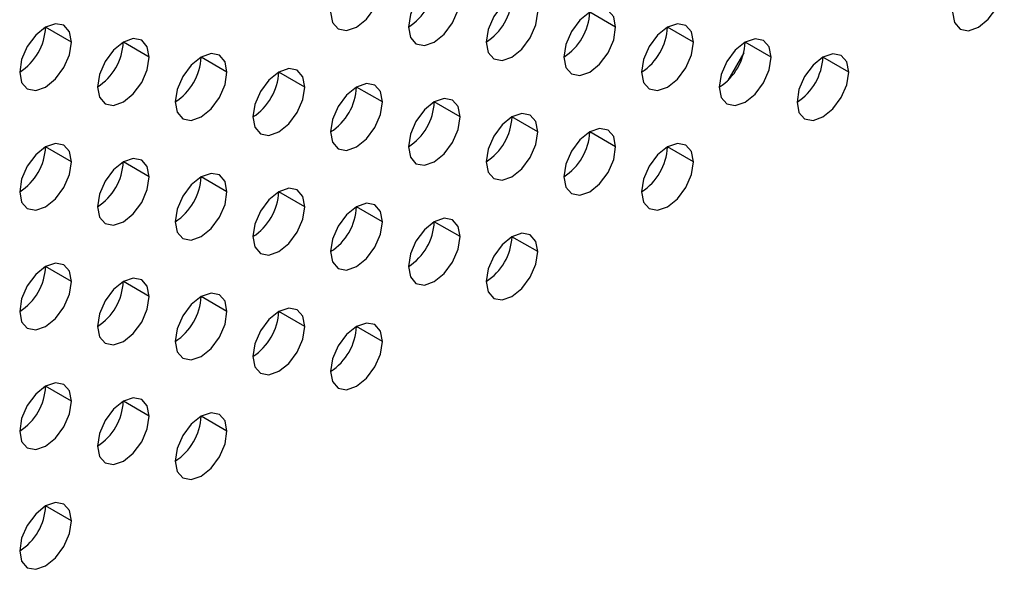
# Model space of a CAD drawing. Header units: millimetres. Extents: x 0 to 1118, y 0 to 864.
# Tile 274 of 438: x 967.58 to 970.27, y 671.74 to 673.24. Entities that reach past the tile are written whole.
import ezdxf

# ---------------------------------------------------------------- set-up
doc = ezdxf.new("R2010")
doc.units = ezdxf.units.MM

msp = doc.modelspace()

# ---------------------------------------------------------------- linework, layer by layer
at = {"color": 7, "linetype": 'Continuous', "lineweight": 25}
for p, q in [((969.209, 673.216), (969.1383, 673.2568)), ((967.724, 673.1753), (967.6533, 673.2161)), ((969.4211, 673.1751), (969.3504, 673.216)), ((967.9362, 673.1345), (967.8655, 673.1753)), ((969.6332, 673.1343), (969.5625, 673.1751)), ((968.1483, 673.0936), (968.0776, 673.1344)), ((969.5586, 673.1462), (969.5149, 673.0704)), ((969.8454, 673.0935), (969.7746, 673.1343)), ((968.3604, 673.0528), (968.2897, 673.0936)), ((968.5726, 673.0119), (968.5019, 673.0527)), ((968.7847, 672.9711), (968.714, 673.0119)), ((968.9968, 672.9302), (968.9261, 672.971)), ((969.209, 672.8894), (969.1383, 672.9302)), ((967.724, 672.8487), (967.6533, 672.8895)), ((969.4211, 672.8485), (969.3504, 672.8893)), ((967.9362, 672.8078), (967.8655, 672.8487)), ((968.1483, 672.767), (968.0776, 672.8078)), ((968.3604, 672.7261), (968.2897, 672.767)), ((968.5726, 672.6853), (968.5019, 672.7261)), ((968.7847, 672.6445), (968.714, 672.6853)), ((968.9968, 672.6036), (968.9261, 672.6444)), ((967.724, 672.5221), (967.6533, 672.5629)), ((967.9362, 672.4812), (967.8655, 672.522)), ((968.1483, 672.4404), (968.0776, 672.4812)), ((968.3604, 672.3995), (968.2897, 672.4404)), ((968.5726, 672.3587), (968.5019, 672.3995)), ((967.724, 672.1955), (967.6533, 672.2363)), ((967.9362, 672.1546), (967.8655, 672.1954)), ((968.1483, 672.1138), (968.0776, 672.1546)), ((967.724, 671.8688), (967.6533, 671.9097))]:
    msp.add_line(p, q, dxfattribs=at)
at = {"color": 7, "linetype": 'Continuous', "lineweight": 25, "flags": 128}
for points in [[(968.4311, 673.2569), (968.4365, 673.2288), (968.4519, 673.2111), (968.4748, 673.2067), (968.5019, 673.2161), (968.5289, 673.2379), (968.5519, 673.2688), (968.5672, 673.3042), (968.5726, 673.3385)], [(968.7847, 673.2977), (968.7793, 673.3258), (968.764, 673.3435), (968.741, 673.3479), (968.714, 673.3385), (968.6869, 673.3167), (968.664, 673.2857), (968.6487, 673.2504), (968.6433, 673.216)], [(970.1282, 673.2567), (970.1336, 673.2286), (970.1489, 673.211), (970.1719, 673.2065), (970.1989, 673.2159), (970.226, 673.2377), (970.2489, 673.2687), (970.2642, 673.304), (970.2696, 673.3384)], [(968.6433, 673.216), (968.6487, 673.1879), (968.664, 673.1703), (968.6869, 673.1658), (968.714, 673.1752), (968.741, 673.197), (968.764, 673.228), (968.7793, 673.2633), (968.7847, 673.2977)], [(968.9968, 673.2568), (968.9914, 673.285), (968.9761, 673.3026), (968.9532, 673.3071), (968.9261, 673.2977), (968.8991, 673.2758), (968.8761, 673.2449), (968.8608, 673.2096), (968.8554, 673.1752)], [(968.8554, 673.1752), (968.8608, 673.1471), (968.8761, 673.1294), (968.8991, 673.125), (968.9261, 673.1344), (968.9532, 673.1562), (968.9761, 673.1871), (968.9914, 673.2225), (968.9968, 673.2568)], [(969.209, 673.216), (969.2036, 673.2441), (969.1883, 673.2618), (969.1653, 673.2662), (969.1383, 673.2568), (969.1112, 673.235), (969.0883, 673.204), (969.0729, 673.1687), (969.0675, 673.1344)], [(967.724, 673.1753), (967.7187, 673.2034), (967.7033, 673.2211), (967.6804, 673.2255), (967.6533, 673.2161), (967.6263, 673.1943), (967.6033, 673.1634), (967.588, 673.128), (967.5826, 673.0937)], [(969.0675, 673.1344), (969.0729, 673.1062), (969.0883, 673.0886), (969.1112, 673.0841), (969.1383, 673.0935), (969.1653, 673.1154), (969.1883, 673.1463), (969.2036, 673.1816), (969.209, 673.216)], [(969.4211, 673.1751), (969.4157, 673.2033), (969.4004, 673.2209), (969.3774, 673.2254), (969.3504, 673.216), (969.3233, 673.1941), (969.3004, 673.1632), (969.2851, 673.1279), (969.2797, 673.0935)], [(967.9362, 673.1345), (967.9308, 673.1626), (967.9155, 673.1802), (967.8925, 673.1847), (967.8655, 673.1753), (967.8384, 673.1535), (967.8155, 673.1225), (967.8001, 673.0872), (967.7947, 673.0528)], [(969.6332, 673.1343), (969.6278, 673.1624), (969.6125, 673.1801), (969.5896, 673.1845), (969.5625, 673.1751), (969.5355, 673.1533), (969.5125, 673.1224), (969.4972, 673.087), (969.4918, 673.0527)], [(967.5826, 673.0937), (967.588, 673.0655), (967.6033, 673.0479), (967.6263, 673.0434), (967.6533, 673.0528), (967.6804, 673.0747), (967.7033, 673.1056), (967.7187, 673.1409), (967.724, 673.1753)], [(969.2797, 673.0935), (969.2851, 673.0654), (969.3004, 673.0477), (969.3233, 673.0433), (969.3504, 673.0527), (969.3774, 673.0745), (969.4004, 673.1055), (969.4157, 673.1408), (969.4211, 673.1751)], [(967.7947, 673.0528), (967.8001, 673.0247), (967.8155, 673.007), (967.8384, 673.0026), (967.8655, 673.012), (967.8925, 673.0338), (967.9155, 673.0648), (967.9308, 673.1001), (967.9362, 673.1345)], [(968.1483, 673.0936), (968.1429, 673.1218), (968.1276, 673.1394), (968.1047, 673.1439), (968.0776, 673.1344), (968.0505, 673.1126), (968.0276, 673.0817), (968.0123, 673.0463), (968.0069, 673.012)], [(969.4918, 673.0527), (969.4972, 673.0245), (969.5125, 673.0069), (969.5355, 673.0024), (969.5625, 673.0118), (969.5896, 673.0337), (969.6125, 673.0646), (969.6278, 673.0999), (969.6332, 673.1343)], [(969.8454, 673.0935), (969.84, 673.1216), (969.8246, 673.1392), (969.8017, 673.1437), (969.7746, 673.1343), (969.7476, 673.1124), (969.7246, 673.0815), (969.7093, 673.0462), (969.7039, 673.0118)], [(968.3604, 673.0528), (968.3551, 673.0809), (968.3397, 673.0985), (968.3168, 673.103), (968.2897, 673.0936), (968.2627, 673.0718), (968.2397, 673.0408), (968.2244, 673.0055), (968.219, 672.9711)], [(968.0069, 673.012), (968.0123, 672.9838), (968.0276, 672.9662), (968.0505, 672.9617), (968.0776, 672.9711), (968.1047, 672.993), (968.1276, 673.0239), (968.1429, 673.0593), (968.1483, 673.0936)], [(969.7039, 673.0118), (969.7093, 672.9837), (969.7246, 672.966), (969.7476, 672.9616), (969.7746, 672.971), (969.8017, 672.9928), (969.8246, 673.0238), (969.84, 673.0591), (969.8454, 673.0935)], [(968.219, 672.9711), (968.2244, 672.943), (968.2397, 672.9253), (968.2627, 672.9209), (968.2897, 672.9303), (968.3168, 672.9521), (968.3397, 672.9831), (968.3551, 673.0184), (968.3604, 673.0528)], [(968.5726, 673.0119), (968.5672, 673.0401), (968.5519, 673.0577), (968.5289, 673.0622), (968.5019, 673.0528), (968.4748, 673.0309), (968.4519, 673), (968.4365, 672.9646), (968.4311, 672.9303)], [(968.7847, 672.9711), (968.7793, 672.9992), (968.764, 673.0169), (968.741, 673.0213), (968.714, 673.0119), (968.6869, 672.9901), (968.664, 672.9591), (968.6487, 672.9238), (968.6433, 672.8894)], [(968.4311, 672.9303), (968.4365, 672.9021), (968.4519, 672.8845), (968.4748, 672.88), (968.5019, 672.8894), (968.5289, 672.9113), (968.5519, 672.9422), (968.5672, 672.9776), (968.5726, 673.0119)], [(968.6433, 672.8894), (968.6487, 672.8613), (968.664, 672.8436), (968.6869, 672.8392), (968.714, 672.8486), (968.741, 672.8704), (968.764, 672.9014), (968.7793, 672.9367), (968.7847, 672.9711)], [(968.9968, 672.9302), (968.9914, 672.9584), (968.9761, 672.976), (968.9532, 672.9805), (968.9261, 672.9711), (968.8991, 672.9492), (968.8761, 672.9183), (968.8608, 672.8829), (968.8554, 672.8486)], [(969.209, 672.8894), (969.2036, 672.9175), (969.1883, 672.9352), (969.1653, 672.9396), (969.1383, 672.9302), (969.1112, 672.9084), (969.0883, 672.8774), (969.0729, 672.8421), (969.0675, 672.8077)], [(968.8554, 672.8486), (968.8608, 672.8204), (968.8761, 672.8028), (968.8991, 672.7983), (968.9261, 672.8077), (968.9532, 672.8296), (968.9761, 672.8605), (968.9914, 672.8959), (968.9968, 672.9302)], [(967.724, 672.8487), (967.7187, 672.8768), (967.7033, 672.8945), (967.6804, 672.8989), (967.6533, 672.8895), (967.6263, 672.8677), (967.6033, 672.8367), (967.588, 672.8014), (967.5826, 672.767)], [(969.0675, 672.8077), (969.0729, 672.7796), (969.0883, 672.762), (969.1112, 672.7575), (969.1383, 672.7669), (969.1653, 672.7887), (969.1883, 672.8197), (969.2036, 672.855), (969.209, 672.8894)], [(969.4211, 672.8485), (969.4157, 672.8767), (969.4004, 672.8943), (969.3774, 672.8988), (969.3504, 672.8894), (969.3233, 672.8675), (969.3004, 672.8366), (969.2851, 672.8012), (969.2797, 672.7669)], [(967.9362, 672.8078), (967.9308, 672.836), (967.9155, 672.8536), (967.8925, 672.8581), (967.8655, 672.8487), (967.8384, 672.8268), (967.8155, 672.7959), (967.8001, 672.7606), (967.7947, 672.7262)], [(967.5826, 672.767), (967.588, 672.7389), (967.6033, 672.7213), (967.6263, 672.7168), (967.6533, 672.7262), (967.6804, 672.7481), (967.7033, 672.779), (967.7187, 672.8143), (967.724, 672.8487)], [(969.2797, 672.7669), (969.2851, 672.7387), (969.3004, 672.7211), (969.3233, 672.7166), (969.3504, 672.7261), (969.3774, 672.7479), (969.4004, 672.7788), (969.4157, 672.8142), (969.4211, 672.8485)], [(967.7947, 672.7262), (967.8001, 672.6981), (967.8155, 672.6804), (967.8384, 672.676), (967.8655, 672.6854), (967.8925, 672.7072), (967.9155, 672.7381), (967.9308, 672.7735), (967.9362, 672.8078)], [(968.1483, 672.767), (968.1429, 672.7951), (968.1276, 672.8128), (968.1047, 672.8172), (968.0776, 672.8078), (968.0505, 672.786), (968.0276, 672.755), (968.0123, 672.7197), (968.0069, 672.6854)], [(968.3604, 672.7261), (968.3551, 672.7543), (968.3397, 672.7719), (968.3168, 672.7764), (968.2897, 672.767), (968.2627, 672.7451), (968.2397, 672.7142), (968.2244, 672.6789), (968.219, 672.6445)], [(968.0069, 672.6854), (968.0123, 672.6572), (968.0276, 672.6396), (968.0505, 672.6351), (968.0776, 672.6445), (968.1047, 672.6664), (968.1276, 672.6973), (968.1429, 672.7326), (968.1483, 672.767)], [(968.219, 672.6445), (968.2244, 672.6164), (968.2397, 672.5987), (968.2627, 672.5943), (968.2897, 672.6037), (968.3168, 672.6255), (968.3397, 672.6565), (968.3551, 672.6918), (968.3604, 672.7261)], [(968.5726, 672.6853), (968.5672, 672.7134), (968.5519, 672.7311), (968.5289, 672.7355), (968.5019, 672.7261), (968.4748, 672.7043), (968.4519, 672.6734), (968.4365, 672.638), (968.4311, 672.6037)], [(968.7847, 672.6445), (968.7793, 672.6726), (968.764, 672.6902), (968.741, 672.6947), (968.714, 672.6853), (968.6869, 672.6635), (968.664, 672.6325), (968.6487, 672.5972), (968.6433, 672.5628)], [(968.4311, 672.6037), (968.4365, 672.5755), (968.4519, 672.5579), (968.4748, 672.5534), (968.5019, 672.5628), (968.5289, 672.5847), (968.5519, 672.6156), (968.5672, 672.6509), (968.5726, 672.6853)], [(968.6433, 672.5628), (968.6487, 672.5347), (968.664, 672.517), (968.6869, 672.5126), (968.714, 672.522), (968.741, 672.5438), (968.764, 672.5748), (968.7793, 672.6101), (968.7847, 672.6445)], [(968.9968, 672.6036), (968.9914, 672.6317), (968.9761, 672.6494), (968.9532, 672.6538), (968.9261, 672.6444), (968.8991, 672.6226), (968.8761, 672.5917), (968.8608, 672.5563), (968.8554, 672.522)], [(968.8554, 672.522), (968.8608, 672.4938), (968.8761, 672.4762), (968.8991, 672.4717), (968.9261, 672.4811), (968.9532, 672.503), (968.9761, 672.5339), (968.9914, 672.5693), (968.9968, 672.6036)], [(967.724, 672.5221), (967.7187, 672.5502), (967.7033, 672.5679), (967.6804, 672.5723), (967.6533, 672.5629), (967.6263, 672.5411), (967.6033, 672.5101), (967.588, 672.4748), (967.5826, 672.4404)], [(967.9362, 672.4812), (967.9308, 672.5094), (967.9155, 672.527), (967.8925, 672.5315), (967.8655, 672.5221), (967.8384, 672.5002), (967.8155, 672.4693), (967.8001, 672.4339), (967.7947, 672.3996)], [(967.5826, 672.4404), (967.588, 672.4123), (967.6033, 672.3946), (967.6263, 672.3902), (967.6533, 672.3996), (967.6804, 672.4214), (967.7033, 672.4524), (967.7187, 672.4877), (967.724, 672.5221)], [(967.7947, 672.3996), (967.8001, 672.3714), (967.8155, 672.3538), (967.8384, 672.3493), (967.8655, 672.3588), (967.8925, 672.3806), (967.9155, 672.4115), (967.9308, 672.4469), (967.9362, 672.4812)], [(968.1483, 672.4404), (968.1429, 672.4685), (968.1276, 672.4862), (968.1047, 672.4906), (968.0776, 672.4812), (968.0505, 672.4594), (968.0276, 672.4284), (968.0123, 672.3931), (968.0069, 672.3587)], [(968.0069, 672.3587), (968.0123, 672.3306), (968.0276, 672.313), (968.0505, 672.3085), (968.0776, 672.3179), (968.1047, 672.3397), (968.1276, 672.3707), (968.1429, 672.406), (968.1483, 672.4404)], [(968.3604, 672.3995), (968.3551, 672.4277), (968.3397, 672.4453), (968.3168, 672.4498), (968.2897, 672.4404), (968.2627, 672.4185), (968.2397, 672.3876), (968.2244, 672.3522), (968.219, 672.3179)], [(968.219, 672.3179), (968.2244, 672.2898), (968.2397, 672.2721), (968.2627, 672.2677), (968.2897, 672.2771), (968.3168, 672.2989), (968.3397, 672.3298), (968.3551, 672.3652), (968.3604, 672.3995)], [(968.5726, 672.3587), (968.5672, 672.3868), (968.5519, 672.4045), (968.5289, 672.4089), (968.5019, 672.3995), (968.4748, 672.3777), (968.4519, 672.3467), (968.4365, 672.3114), (968.4311, 672.277)], [(968.4311, 672.277), (968.4365, 672.2489), (968.4519, 672.2313), (968.4748, 672.2268), (968.5019, 672.2362), (968.5289, 672.258), (968.5519, 672.289), (968.5672, 672.3243), (968.5726, 672.3587)], [(967.724, 672.1955), (967.7187, 672.2236), (967.7033, 672.2412), (967.6804, 672.2457), (967.6533, 672.2363), (967.6263, 672.2145), (967.6033, 672.1835), (967.588, 672.1482), (967.5826, 672.1138)], [(967.5826, 672.1138), (967.588, 672.0857), (967.6033, 672.068), (967.6263, 672.0636), (967.6533, 672.073), (967.6804, 672.0948), (967.7033, 672.1258), (967.7187, 672.1611), (967.724, 672.1955)], [(967.9362, 672.1546), (967.9308, 672.1827), (967.9155, 672.2004), (967.8925, 672.2048), (967.8655, 672.1954), (967.8384, 672.1736), (967.8155, 672.1427), (967.8001, 672.1073), (967.7947, 672.073)], [(967.7947, 672.073), (967.8001, 672.0448), (967.8155, 672.0272), (967.8384, 672.0227), (967.8655, 672.0321), (967.8925, 672.054), (967.9155, 672.0849), (967.9308, 672.1203), (967.9362, 672.1546)], [(968.1483, 672.1138), (968.1429, 672.1419), (968.1276, 672.1595), (968.1047, 672.164), (968.0776, 672.1546), (968.0505, 672.1328), (968.0276, 672.1018), (968.0123, 672.0665), (968.0069, 672.0321)], [(968.0069, 672.0321), (968.0123, 672.004), (968.0276, 671.9863), (968.0505, 671.9819), (968.0776, 671.9913), (968.1047, 672.0131), (968.1276, 672.0441), (968.1429, 672.0794), (968.1483, 672.1138)], [(967.724, 671.8688), (967.7187, 671.897), (967.7033, 671.9146), (967.6804, 671.9191), (967.6533, 671.9097), (967.6263, 671.8878), (967.6033, 671.8569), (967.588, 671.8216), (967.5826, 671.7872)], [(967.5826, 671.7872), (967.588, 671.7591), (967.6033, 671.7414), (967.6263, 671.737), (967.6533, 671.7464), (967.6804, 671.7682), (967.7033, 671.7991), (967.7187, 671.8345), (967.724, 671.8688)]]:
    msp.add_lwpolyline(points, dxfattribs=at)
at = {"color": 7, "linetype": 'Continuous', "lineweight": 25}
for centre in [(968.5605, 673.3455), (968.7726, 673.3046), (968.9847, 673.2638), (967.4998, 673.2231), (969.1969, 673.223), (967.7119, 673.1823), (969.409, 673.1821), (967.9241, 673.1414), (969.6211, 673.1413), (968.1362, 673.1006), (968.3483, 673.0597), (968.5605, 673.0189), (968.7726, 672.978), (968.9847, 672.9372), (967.4998, 672.8965), (969.1969, 672.8963), (967.7119, 672.8556), (967.9241, 672.8148), (968.1362, 672.774), (968.3483, 672.7331), (968.5605, 672.6923), (968.7726, 672.6514), (967.4998, 672.5699), (967.7119, 672.529), (967.9241, 672.4882), (968.1362, 672.4473), (968.3483, 672.4065), (967.4998, 672.2433), (967.7119, 672.2024), (967.9241, 672.1616), (967.4998, 671.9166)]:
    msp.add_arc(centre, 0.1537, 302.6055, 357.3945, dxfattribs=at)

doc.saveas('drawing.dxf')
